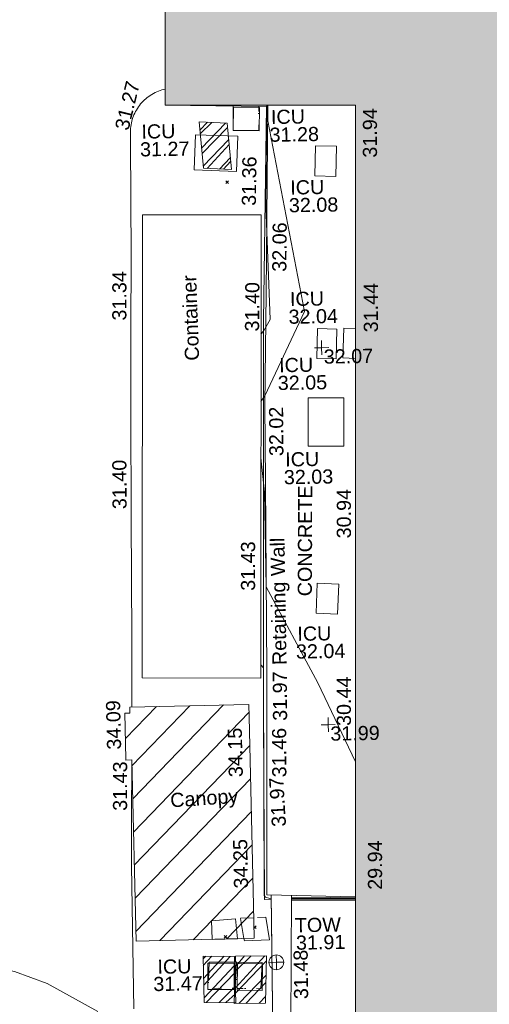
# Model space of a CAD drawing. Header units: millimetres. Extents: x -290717 to 520720, y -103372 to 287762.
# Tile 292 of 375: x 106093 to 118551, y 209189 to 235302. Entities that reach past the tile are written whole.
import ezdxf

# ---------------------------------------------------------------- set-up
doc = ezdxf.new("R2010")
doc.units = ezdxf.units.MM
for name, pattern in [('IMPORT-HIDDEN2 _3_', [4762.5, 3175, -1587.5]), ('IMPORT-UG_ELEC_STREET LIGHTING_QLB2 _2_', [2700, 1500, -300.0000000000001, 0, -250, 150, -300.0000000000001, 0, -200]), ('IMPORT-UG_UNIDENTIFIED_QLA _2_', [2350, 1500, -300.0000000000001, 0, -50, 150, -300.0000000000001, 0, -50])]:
    doc.linetypes.add(name, pattern=pattern)
for name, color, linetype, lineweight, true_color in [('00_TOPO_TOP_OF_WALL', 7, 'Continuous', 9, 0x666666), ('00_UAV_BUILDING_CANOPY', 7, 'Continuous', 9, 0xff7fff), ('00_UAV_BUILDING_HATCH', 7, 'Continuous', 9, 0x999999), ('00_UAV_BUILDING_OUTLINE', 5, 'Continuous', 9, 0x0000ff), ('00_UAV_CONCRETE', 9, 'Continuous', 9, 0x808080), ('00_UAV_LEVEL_SPOT', 7, 'Continuous', 9, 0x666666), ('00_UAV_SERV_IC', 5, 'Continuous', 9, 0x0000ff), ('00_UAV_TOP_OF_WALL', 7, 'Continuous', 9, 0x666666), ('00_UAV_WALL', 7, 'Continuous', 9, 0x7c00a5), ('00_UAV_WALL_RETAINING', 7, 'Continuous', 9, 0x7c00a5), ('01_DTM_CONTOUR_MNR', 7, 'Continuous', 9, 0xa5a552), ('12333-PUM-2D-U-0001-C01 - Rev2_REVIT IMPORT_dwg', 7, 'Continuous', 9, 0x767676), ('A_RHA_Line', 7, 'Continuous', 9, 0x00a600), ('PUM-CHAMBER EXTENTS', 6, 'IMPORT-HIDDEN2 _3_', 9, 0xff00ff), ('PUM-UNIDENTIFIED UTILITIES-QLA', 7, 'IMPORT-UG_UNIDENTIFIED_QLA _2_', 9, 0x52a500)]:
    doc.layers.add(name, color=color, linetype=linetype, lineweight=lineweight, true_color=true_color)
for name, color, linetype, lineweight in [('00_UAV_CONTAINER', 7, 'Continuous', 9), ('00_UAV_DRIVE_WAY', 7, 'Continuous', 9), ('00_UAV_SURVEY_TEXT', 7, 'Continuous', 9), ('A_RHA_Detail', 7, 'Continuous', 9), ('GEN-TEXT', 7, 'Continuous', 9)]:
    doc.layers.add(name, color=color, linetype=linetype, lineweight=lineweight)
doc.styles.add('Swis721 Lt BT_2', font='swissl.ttf', dxfattribs={"height": 375})
pattern_1 = [(45, (-533641079.65, -725615854.3560001), (-265.1650429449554, 265.1650429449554), []), (45, (-533640902.873, -725615854.3560001), (-265.1650429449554, 265.1650429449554), [])]

# ---------------------------------------------------------------- blocks, each defined once
blk = doc.blocks.new('12333-PUM-2D-U-0001-C01 - Rev2_REVIT IMPORT_dwg_TOW-2077249-Site Location Plan Existing')
at = {"layer": '00_TOPO_TOP_OF_WALL', "color": 254, "true_color": 0xcccccc, "flags": 128}
for points in [[(0, 525.0554400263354), (0, 0), (-525.0554401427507, 0)], [(525.0554401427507, 0), (0, 0), (0, -525.0554400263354)]]:
    blk.add_lwpolyline(points, dxfattribs=at)
at = {"layer": '00_TOPO_TOP_OF_WALL', "color": 254, "true_color": 0xcccccc}
blk.add_circle((0, 0), 525.0554401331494, dxfattribs=at)
blk = doc.blocks.new('12333-PUM-2D-U-0001-C01 - Rev2_REVIT IMPORT_dwg_UAV-2077255-Site Location Plan Existing')
at = {"layer": '00_UAV_LEVEL_SPOT', "color": 254, "true_color": 0xcccccc, "flags": 128}
for points in [[(0, -500.0000000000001), (0, 0), (-500.0000000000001, 0)], [(500.0000000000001, 0), (0, 0), (0, 500.0000000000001)]]:
    blk.add_lwpolyline(points, dxfattribs=at)
blk = doc.blocks.new('12333-PUM-2D-U-0001-C01 - Rev2_REVIT IMPORT_dwg_MGS62954_T2_Galway_ITM_3d_Rev1-2077680-Site Location Plan Existing')
at = {"layer": '00_UAV_BUILDING_HATCH', "true_color": 0xcccccc}
h = blk.add_hatch(dxfattribs=at)
h.set_pattern_fill('FP_1', color=254, style=0, pattern_type=2)
h.set_pattern_definition([(45, (0, 0), (-441.9417382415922, 441.9417382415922), [])])
h.paths.add_polyline_path([(534014801.697, 725764351.6035), (534017938.8007287, 725764369.8804257), (534017902.643582, 725770575.9959008), (534014745.769928, 725770557.6037931), (534014742.9562326, 725770396.4072925), (534014611.4331194, 725770395.6410321), (534014618.6512518, 725769156.7001956), (534014773.6970001, 725769157.6034999), (534014801.2714496, 725764424.6462029)])
at = {"layer": '00_UAV_BUILDING_CANOPY', "color": 254, "true_color": 0xcccccc, "flags": 128}
blk.add_lwpolyline([(534014801.697, 725764351.6035), (534014773.697, 725769157.6035001), (534014618.6512519, 725769156.7001956), (534014618.4616846, 725769189.2380598), (534014611.4331193, 725770395.6410321), (534014746.7089397, 725770396.429156), (534014745.769928, 725770557.6037931), (534017902.643582, 725770575.9959009), (534017904.5639789, 725770246.3735306), (534017933.6887366, 725765247.3172797), (534017938.8007286, 725764369.8804257)], close=True, dxfattribs=at)
at = {"layer": '00_UAV_CONCRETE', "color": 254, "true_color": 0xcccccc}
blk.add_line((534020640.7294706, 725765317.2161531), (534018944.9543221, 725765353.9240879), dxfattribs=at)
at = {"layer": '00_UAV_CONCRETE', "color": 254, "true_color": 0xcccccc, "flags": 128}
blk.add_lwpolyline([(534018408.8837173, 725765384.5924538), (534018224.6970001, 725765390.6035), (534018288.3906324, 725770205.8049663), (534018302.7452196, 725771291.003387), (534018372.9738465, 725775204.9859488), (534018462.6723734, 725780204.0651937), (534018472.1559067, 725780732.6015649), (534018609.87743, 725785201.7305135), (534018647.4034044, 725786419.4662348), (534015963.2975001, 725786501.5245)], dxfattribs=at)
at = {"layer": '00_UAV_CONTAINER', "color": 254, "true_color": 0xcccccc, "flags": 128}
blk.add_lwpolyline([(534015083.697, 725771325.6034999), (534015306.697, 725783609.6035), (534018453.7044966, 725783552.4736831), (534018230.7044966, 725771268.473683)], close=True, dxfattribs=at)
at = {"layer": '00_UAV_DRIVE_WAY', "color": 254, "true_color": 0xcccccc, "flags": 128}
for points in [[(534014797.0516576, 725770557.9025632), (534014830.6969999, 725772389.6035), (534014870.0888902, 725775557.2610493), (534014905.2975001, 725778388.5245001), (534014948.4623538, 725780556.2423887), (534014987.2975001, 725782506.5245001), (534015026.3572224, 725785555.0881878), (534015028.2975, 725785706.5245003), (534015026.2911095, 725785755.5436653), (534015026.3391886, 725785804.6038516), (534015028.4416529, 725785853.61899), (534015032.5948139, 725785902.5030918), (534015038.7913856, 725785951.1703976), (534015047.0204972, 725785999.5355285), (534015057.2677119, 725786047.5136358), (534015069.5150525, 725786095.0205489), (534015083.7410333, 725786141.9729252), (534015099.9206969, 725786188.288394), (534015118.0256588, 725786233.8857023), (534015128.2975001, 725786257.5245), (534015149.2768779, 725786301.8727793), (534015172.0949663, 725786345.3036325), (534015196.7117348, 725786387.7408669), (534015223.0839972, 725786429.1100335), (534015251.1654875, 725786469.3385566), (534015280.9069412, 725786508.3558617), (534015312.2561817, 725786546.093499), (534015345.1582121, 725786582.4852644), (534015379.5553105, 725786617.4673136), (534015415.3871331, 725786650.9782767), (534015452.5908185, 725786682.9593642), (534015491.1010991, 725786713.35447), (534015530.8504146, 725786742.1102711), (534015571.7690308, 725786769.1763197), (534015613.7851631, 725786794.5051332), (534015656.8251009, 725786818.052276), (534015700.8133371, 725786839.7764384), (534015745.6727018, 725786859.6395087), (534015791.3244962, 725786877.6066406), (534015837.6886317, 725786893.6463137), (534015884.6837696, 725786907.7303885), (534015932.2274648, 725786919.8341572), (534015970.4357736, 725786927.8741148)], [(534014712.697, 725762556.6035), (534014719.6970001, 725766346.6035001), (534014741.9113945, 725767555.9871533), (534014771.3302069, 725769157.589711)]]:
    blk.add_lwpolyline(points, dxfattribs=at)
at = {"layer": '00_UAV_SERV_IC', "color": 254, "true_color": 0xcccccc}
blk.add_line((534020892.290275, 725779697.0451995), (534020554.697, 725779716.6035002), dxfattribs=at)
at = {"layer": '00_UAV_SERV_IC', "color": 254, "true_color": 0xcccccc, "flags": 128}
for points in [[(534018443.2975001, 725785774.5245001), (534017753.2975001, 725785798.5245), (534017774.8324647, 725786417.6547328), (534018464.8324645, 725786393.654733)], [(534016751.2975001, 725785705.5245001), (534017873.2975001, 725785643.5245), (534017821.7540479, 725784710.7542857), (534016699.7540479, 725784772.7542856)], [(534019896.6969999, 725784558.6034999), (534019930.697, 725785357.6034999), (534020489.8917542, 725785333.8079784), (534020455.8917542, 725784534.8079784)], [(534019867.697, 725779718.6035), (534019901.6969999, 725780509.6034999), (534020413.6693805, 725780487.5971018), (534020379.6693805, 725779696.5971016)], [(534019595.697, 725777390.6035), (534019617.697, 725778672.6035), (534020563.2268614, 725778656.3775586), (534020541.2268612, 725777374.3775586)], [(534019732.697, 725772958.6035), (534019776.697, 725773756.6035), (534020344.4048237, 725773725.3013144), (534020300.4048235, 725772927.3013141)], [(534017385.697, 725763019.6034999), (534016683.697, 725763031.6034999), (534016695.6528818, 725763731.0225853), (534017397.652882, 725763719.0225853)], [(534017458.697, 725763005.6035), (534017479.6970001, 725763712.6035), (534018146.2703203, 725763692.8042924), (534018125.2703204, 725762985.8042924)]]:
    blk.add_lwpolyline(points, close=True, dxfattribs=at)
blk.add_lwpolyline([(534020554.697, 725779716.6035002), (534020600.6969999, 725780510.6034999), (534020906.2130256, 725780492.9035791)], dxfattribs=at)
at = {"layer": '00_UAV_WALL', "color": 254, "true_color": 0xcccccc}
blk.add_line((534018873.7247294, 725762067.5380454), (534018947.9471735, 725765492.0080646), dxfattribs=at)
at = {"layer": '00_UAV_WALL', "color": 254, "true_color": 0xcccccc, "flags": 128}
blk.add_lwpolyline([(534018388.339348, 725762076.127229), (534018391.1337553, 725762526.1385837), (534018391.5219007, 725762588.6455241), (534018401.0644008, 725764125.3697362), (534018409.6810929, 725765513.0018185), (534018391.5219007, 725762588.6455241), (534018391.1337553, 725762526.1385837)], dxfattribs=at)
at = {"layer": '00_UAV_WALL_RETAINING', "color": 254, "true_color": 0xcccccc, "flags": 128}
blk.add_lwpolyline([(534018687.9599191, 725786455.9061034), (534018551.1862121, 725781457.8702999), (534018470.6969999, 725778516.6035), (534018448.6576488, 725776459.2433413), (534018395.1010917, 725771459.7710059), (534018387.697, 725770768.6035), (534018308.93642, 725766460.5638537), (534018291.697, 725765517.6035), (534020642.63098, 725765425.9110621)], dxfattribs=at)
at = {"layer": '01_DTM_CONTOUR_MNR', "color": 254, "true_color": 0xcccccc, "flags": 128}
for points in [[(534018363.8619072, 725778603.4765172), (534018470, 725778750.7500001), (534019563.2681747, 725780966.5029113), (534018673.8090266, 725786038.2987362), (534018679.9418688, 725786456.0403478)], [(534018396.2792309, 725780389.1913297), (534018470, 725780468.292683), (534018651.9575193, 725780769.3622389), (534018587.3046516, 725783785.2529689), (534018659.9015022, 725786456.375879)], [(534020705.1669506, 725769000.619649), (534019743.3279111, 725771114.0664183), (534018420.0000001, 725773680.0000001), (534018415.4278383, 725776199.0780598), (534018336.6484853, 725777104.4196829)], [(534018409.1270041, 725765423.7713687), (534018374.9221544, 725765420.9241532), (534018256.4285714, 725765457.6530612), (534018223.4693878, 725765499.7959185), (534018305.2256759, 725771259.8072066), (534018305.7627118, 725771535.0847458), (534018237.0868785, 725771620.0484866)], [(534009448.888889, 725762550.5555557), (534009870, 725763970.0000001), (534011567.5920875, 725763604.2087313), (534012430.0000002, 725763271.3500003), (534013760.0000001, 725762501.6666667)], [(534020641.4773832, 725765359.9686601), (534019614.6884497, 725765381.7500446), (534018945.6613189, 725765386.5434618)], [(534020641.8269275, 725765379.9494644), (534019970.8382714, 725765398.5100363), (534018946.1597215, 725765409.538728)], [(534020642.3517766, 725765409.9511204), (534020345.2014638, 725765416.1271279), (534018946.7076545, 725765434.8192197)]]:
    blk.add_lwpolyline(points, dxfattribs=at)
at = {"xscale": 0.375, "yscale": 0.375, "zscale": 0.375}
for name, p in [('12333-PUM-2D-U-0001-C01 - Rev2_REVIT IMPORT_dwg_UAV-2077255-Site Location Plan Existing', (534020000, 725780000)), ('12333-PUM-2D-U-0001-C01 - Rev2_REVIT IMPORT_dwg_UAV-2077255-Site Location Plan Existing', (534020000, 725770000.0000001)), ('12333-PUM-2D-U-0001-C01 - Rev2_REVIT IMPORT_dwg_TOW-2077249-Site Location Plan Existing', (534018514.697, 725763722.6034999))]:
    blk.add_blockref(name, p, dxfattribs=at)
at = {"layer": '00_UAV_BUILDING_CANOPY', "color": 251, "true_color": 0x666666, "char_height": 375, "attachment_point": 1, "line_spacing_factor": 1.005061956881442, "style": 'Swis721 Lt BT_2'}
for s, insert, width, rotation in [('34.09', (534014121.7839932, 725769436.3486332), 1495.902363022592, 90.33380435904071), ('34.15', (534017338.2687966, 725768650.101658), 1495.902363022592, 90.33380437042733), ('Canopy', (534015764.5735564, 725768253.4203606), 2113.25889379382, 2.9117638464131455), ('34.25', (534017425.9258935, 725765696.5488052), 1495.902363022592, 90.18675952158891)]:
    blk.add_mtext(s, dxfattribs=dict(at, insert=insert, width=width, rotation=rotation))
at = {"layer": '00_UAV_BUILDING_OUTLINE', "color": 251, "true_color": 0x666666, "char_height": 375, "width": 1495.902363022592, "attachment_point": 1, "line_spacing_factor": 1.005061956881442, "style": 'Swis721 Lt BT_2'}
for s, insert, rotation in [('31.94', (534021181.5226961, 725785019.5307288), 88.99776956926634), ('31.44', (534021125.5666098, 725780386.6912609), 88.99776956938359), ('30.94', (534020313.7014127, 725774936.3583792), 88.99776956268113), ('30.44', (534020226.6805683, 725769962.034698), 88.99776956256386), ('29.94', (534020976.7417255, 725765602.5083779), 88.99776956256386)]:
    blk.add_mtext(s, dxfattribs=dict(at, insert=insert, rotation=rotation))
at = {"layer": '00_UAV_CONCRETE', "color": 251, "true_color": 0x666666, "char_height": 375, "width": 1495.902363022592, "attachment_point": 1, "line_spacing_factor": 1.005061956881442, "style": 'Swis721 Lt BT_2'}
for s, insert, rotation in [('31.36', (534017946.5495622, 725783800.8318852), 88.23492100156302), ('31.40', (534017973.5862136, 725780465.880191), 88.62459387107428), ('31.43', (534017747.6950184, 725773590.8338014), 88.97205158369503), ('31.46', (534018490.7609257, 725768629.489451), 89.24215767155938)]:
    blk.add_mtext(s, dxfattribs=dict(at, insert=insert, rotation=rotation))
at = {"layer": '00_UAV_CONTAINER', "color": 251, "true_color": 0x666666, "insert": (534016370.8890001, 725779710.9641072), "char_height": 375, "width": 2621.390807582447, "attachment_point": 1, "rotation": 90.99825014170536, "line_spacing_factor": 1.005061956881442, "style": 'Swis721 Lt BT_2'}
blk.add_mtext('Container', dxfattribs=at)
at = {"layer": '00_UAV_DRIVE_WAY', "color": 251, "true_color": 0x666666, "char_height": 375, "width": 1495.902363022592, "attachment_point": 1, "line_spacing_factor": 1.005061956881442, "style": 'Swis721 Lt BT_2'}
for s, insert, rotation in [('31.27', (534014610.767796, 725785922.5630755), 75.30144729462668), ('31.34', (534014458.3080568, 725780816.0521839), 88.85924403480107), ('31.40', (534014378.0062432, 725775813.3997484), 89.28752629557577), ('31.43', (534014251.3566253, 725767815.0400113), 88.94768883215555)]:
    blk.add_mtext(s, dxfattribs=dict(at, insert=insert, rotation=rotation))
at = {"layer": '00_UAV_LEVEL_SPOT', "char_height": 375, "width": 1495.902363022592, "attachment_point": 1, "line_spacing_factor": 1.005061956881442, "style": 'Swis721 Lt BT_2'}
for s, insert in [('32.07', (534020051.8765643, 725779949.1441548)), ('31.99', (534020051.8765643, 725769949.1441547))]:
    blk.add_mtext(s, dxfattribs=dict(at, insert=insert))
at = {"layer": '00_UAV_SERV_IC', "color": 251, "true_color": 0x666666, "char_height": 375, "attachment_point": 1, "line_spacing_factor": 1.005061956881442, "style": 'Swis721 Lt BT_2'}
for s, insert, width in [('ICU', (534018761.8143511, 725786327.3500828), 1021.012723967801), ('ICU', (534015319.8329859, 725785999.650222), 1021.012723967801), ('31.28', (534018716.9862006, 725785856.9710819), 1495.902363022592), ('31.27', (534015275.0048354, 725785529.271221), 1495.902363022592), ('ICU', (534019241.851935, 725784449.1752613), 1021.012723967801), ('32.08', (534019197.0237844, 725783978.7962604), 1495.902363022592), ('ICU', (534019181.7871769, 725781492.5184569), 1021.012723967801), ('32.04', (534019136.9590264, 725781022.139456), 1495.902363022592), ('ICU', (534018864.360003, 725779741.696938), 1021.012723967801), ('32.05', (534018819.5318524, 725779271.3179373), 1495.902363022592), ('ICU', (534018982.2716122, 725777239.7847399), 1021.012723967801), ('32.03', (534018937.4434616, 725776769.405739), 1495.902363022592), ('ICU', (534019222.8208055, 725772611.1690061), 1021.012723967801), ('32.04', (534019177.992655, 725772140.7900053), 1495.902363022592), ('ICU', (534015358.3092297, 725763846.935893), 1021.012723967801), ('31.47', (534015240.481079, 725763390.5568923), 1495.902363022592)]:
    blk.add_mtext(s, dxfattribs=dict(at, insert=insert, width=width))
at = {"layer": '00_UAV_SURVEY_TEXT', "color": 251, "true_color": 0x666666, "insert": (534019250.4500762, 725773419.416565), "char_height": 375, "width": 3286.236302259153, "attachment_point": 1, "rotation": 88.81313352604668, "line_spacing_factor": 1.005061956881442, "style": 'Swis721 Lt BT_2'}
blk.add_mtext('CONCRETE', dxfattribs=at)
at = {"layer": '00_UAV_TOP_OF_WALL', "char_height": 375, "attachment_point": 1, "line_spacing_factor": 1.005061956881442, "style": 'Swis721 Lt BT_2'}
for s, insert, width in [('TOW', (534019021.1042308, 725764884.9505647), 1343.937678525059), ('31.91', (534019043.5661381, 725764421.1026419), 1495.902363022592)]:
    blk.add_mtext(s, dxfattribs=dict(at, insert=insert, width=width))
at = {"layer": '00_UAV_WALL', "color": 251, "true_color": 0x666666, "insert": (534018966.6242961, 725762736.2226897), "char_height": 375, "width": 1495.902363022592, "attachment_point": 1, "rotation": 89.64421855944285, "line_spacing_factor": 1.005061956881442, "style": 'Swis721 Lt BT_2'}
blk.add_mtext('31.48', dxfattribs=at)
at = {"layer": '00_UAV_WALL_RETAINING', "color": 251, "true_color": 0x666666, "char_height": 375, "attachment_point": 1, "line_spacing_factor": 1.005061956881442, "style": 'Swis721 Lt BT_2'}
for s, insert, width, rotation in [('32.06', (534018723.1141301, 725782037.1758991), 1495.902363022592, 88.43246404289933), ('32.02', (534018562.248122, 725777147.2003223), 1495.902363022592, 89.38624576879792), ('Retaining Wall', (534018549.7482389, 725771603.6991849), 3832.359387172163, 90), ('31.97', (534018536.2584703, 725770126.9592106), 1495.902363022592, 89.25235615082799), ('31.97', (534018460.235489, 725767307.4798863), 1495.902363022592, 92.39907863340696)]:
    blk.add_mtext(s, dxfattribs=dict(at, insert=insert, width=width, rotation=rotation))
blk = doc.blocks.new('12333-PUM-2D-U-0001-C01 - Rev2_REVIT IMPORT_dwg-1620468-Site Location Plan Existing')
at = {"layer": 'PUM-CHAMBER EXTENTS', "true_color": 0xffaaff}
h = blk.add_hatch(dxfattribs=at)
h.set_pattern_fill('FP_3', color=211, style=0, pattern_type=2)
h.set_pattern_definition(pattern_1)
h.paths.add_polyline_path([(376608.3501528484, 168907.6438213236), (376518.3501527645, 170138.6438211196), (375776.3501529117, 170188.6438212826), (375866.3501528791, 168957.6438213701)])
h = blk.add_hatch(dxfattribs=at)
h.set_pattern_fill('FP_3', color=211, style=0, pattern_type=2)
h.set_pattern_definition(pattern_1)
h.paths.add_polyline_path([(376340.3501529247, 146814.64382133), (376319.1380222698, 148044.8700237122), (375492.3501529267, 148067.6438213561), (375505.3501528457, 146837.6438213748), (376298.1726773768, 146815.8055961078)])
h = blk.add_hatch(dxfattribs=at)
h.set_pattern_fill('FP_3', color=211, style=0, pattern_type=2)
h.set_pattern_definition(pattern_1)
h.paths.add_polyline_path([(376297.3501528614, 146796.64382129), (377125.3501528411, 146790.6438213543), (377179.3501528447, 148048.6438215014), (376351.2646282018, 148052.6514134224), (376332.0071224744, 147604.0228540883), (376340.3501529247, 146814.64382133), (376298.1544235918, 146815.3803505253)])
at = {"layer": 'GEN-TEXT', "color": 253, "true_color": 0xaaaaaa}
for p, q in [((376457.994813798, 168545.2884823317), (376528.7054919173, 168615.9991604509)), ((376528.7054919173, 168545.2884823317), (376457.994813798, 168615.9991604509)), ((376060.9948138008, 148534.2884822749), (376131.70549192, 148604.9991603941)), ((376131.70549192, 148534.2884822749), (376060.9948138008, 148604.9991603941)), ((376917.7054920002, 148770.2884823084), (376857.314772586, 148830.6792017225)), ((376857.6047977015, 148780.898466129), (376917.7054920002, 148840.9991604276))]:
    blk.add_line(p, q, dxfattribs=at)
at = {"layer": 'PUM-CHAMBER EXTENTS', "color": 211, "linetype": 'Continuous', "true_color": 0xffaaff, "flags": 128}
for points in [[(376608.3501528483, 168907.6438213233), (375866.3501528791, 168957.6438213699), (375776.3501529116, 170188.6438212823), (376518.3501527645, 170138.6438211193)], [(376327.3501528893, 148044.6438213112), (376340.3501529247, 146814.6438213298), (375505.3501528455, 146837.6438213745), (375492.3501529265, 148067.6438213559)], [(377125.3501528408, 146790.6438213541), (376297.3501528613, 146796.6438212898), (376351.3501528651, 148054.6438213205), (377179.3501528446, 148048.6438215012)]]:
    blk.add_lwpolyline(points, close=True, dxfattribs=at)
at = {"layer": 'PUM-UNIDENTIFIED UTILITIES-QLA', "color": 9, "true_color": 0xc5e1aa}
for p, q in [((375735.5497542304, 148999.5363182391), (375746.1897115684, 148509.0400786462)), ((376855.9640743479, 149062.516888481), (376505.3501529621, 149054.6438214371)), ((376506.1063910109, 149049.5602212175), (376585.7866797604, 148513.9316132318)), ((375746.3501528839, 148501.6438213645), (376413.3501528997, 148506.6438213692)), ((376585.7866797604, 148513.9316132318), (376595.3501529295, 148449.6438213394))]:
    blk.add_line(p, q, dxfattribs=at)
at = {"layer": 'PUM-UNIDENTIFIED UTILITIES-QLA', "color": 9, "true_color": 0xc5e1aa, "flags": 128}
for points in [[(376688.9812416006, 170616.9420360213), (376673.350152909, 169951.643821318), (377355.3501529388, 169930.6438213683), (377371.2062674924, 170605.5196992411)], [(376412.9060780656, 148512.9244020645), (376375.4009673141, 149043.3617437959), (375735.5497542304, 148999.5363182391)], [(376595.3501529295, 148449.6438213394), (377263.3501528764, 148464.6438213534), (377173.3501529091, 149069.6438213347), (376855.9640743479, 149062.516888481)]]:
    blk.add_lwpolyline(points, dxfattribs=at)
for points in [[(375653.3501528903, 147902.6438213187), (376374.3501529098, 147902.6438213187), (376332.350152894, 147206.6438213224), (375611.350152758, 147206.6438212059)], [(376381.350152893, 147887.6438213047), (377062.3501528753, 147873.6438213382), (377013.3501528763, 147176.6438212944), (376332.350152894, 147190.6438212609)]]:
    blk.add_lwpolyline(points, close=True, dxfattribs=at)
blk.add_blockref('12333-PUM-2D-U-0001-C01 - Rev2_REVIT IMPORT_dwg_MGS62954_T2_Galway_ITM_3d_Rev1-2077680-Site Location Plan Existing', (-533641079.6498471, -725615854.3561786))

msp = doc.modelspace()

# ---------------------------------------------------------------- hatches: boundary and pattern name
at = {"layer": 'A_RHA_Detail', "true_color": 0xc0c0c0}
h = msp.add_hatch(color=9, dxfattribs=at)
h.paths.add_polyline_path([(-80880.60083898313, -68502.79057078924), (-80400.86592458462, -68483.4150911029), (-80400.86592458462, -62984.64684182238), (-24474.85765180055, -63009.32043784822), (-24456.14471274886, -50840.30023854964), (-36622.55041054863, -50831.65104346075), (-36622.5504104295, -44228.57792609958), (-50959.05265825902, -44213.68205212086), (-50959.05265825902, -42573.78171509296), (-54563.93258049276, -42571.21897729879), (-54565.69773355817, -45054.17447471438), (-92408.82109324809, -45027.27149617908), (-92411.78875845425, -49201.74309219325), (-100061.9988811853, -49201.74309219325), (-100052.221444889, -64852.82557835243), (-86120.90825231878, -64852.82557835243), (-86092.16626519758, -62957.90041523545), (-84861.10047611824, -62957.90041520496), (-84854.79054275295, -68240.10973718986), (-80870.60226895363, -68240.10973718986)])
h.paths.add_polyline_path([(-137238.9269955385, -68461.93840922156), (-132719.7426408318, -68433.06336920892), (-132847.0731201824, -62850.0428228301), (-130454.6837966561, -62916.63108081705), (-130498.2830220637, -61355.8539363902), (-117581.136331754, -61423.42893434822), (-117492.3908565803, -49183.91309186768), (-125136.5200282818, -49178.47881939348), (-125133.5727033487, -45032.61887132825), (-163007.1824077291, -45005.69421944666), (-163007.1824077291, -44090.29634113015), (-163123.8521375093, -44090.21339942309), (-163122.6389897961, -42383.751842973), (-166563.8543420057, -42383.75184295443), (-166565.0349082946, -44044.3982420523), (-193158.4656786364, -44025.49275802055), (-193195.152889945, -62863.6565097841), (-137269.7106414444, -62916.63108078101), (-137254.3708868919, -65679.90523788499)])
h.paths.add_polyline_path([(120310.9497607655, -32334.2823016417), (120312.4652266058, -31610.73011961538), (133451.2244789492, -31638.24899384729), (133469.2230092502, -19717.98315777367), (121295.7536929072, -19692.48606427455), (121319.8434528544, -8190.941560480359), (112277.0825929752, -8172.001674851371), (112263.1769726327, -14811.12345451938), (78285.85310969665, -14739.95861435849), (78292.82277619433, -8167.077575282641), (76545.55099677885, -8163.40371230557), (69355.76844230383, -8152.931592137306), (69353.66597202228, -9156.746357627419), (68372.60878942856, -9154.691552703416), (68372.60878942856, -13705.52853212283), (69333.72334743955, -13707.54156767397), (69325.07112544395, -16249.53369225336), (66623.4489111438, -16249.53369225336), (66619.79243932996, -17995.29925522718), (65989.07757491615, -17995.29925522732), (65985.44262769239, -19730.78799479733), (57152.23993372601, -19712.28702423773), (57127.42535098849, -31559.89461998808), (70277.87165423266, -31587.43801817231), (70277.87165428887, -32271.74147154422), (78263.96947906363, -32285.12944888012), (78266.62669288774, -31019.79372153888), (112335.8856506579, -31091.15111856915), (112335.8856506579, -32317.57330550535), (119781.4233959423, -32333.17321910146)])
h.paths.add_polyline_path([(7503.71740934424, -1791.43926322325), (15482.43097389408, -674.0213230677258), (15484.0826184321, 148.1327206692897), (56188.28042539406, 205.5276654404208), (56155.8432600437, 14338.31663138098), (18016.62665932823, 14236.4814953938), (17967.9025208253, 34313.18372075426), (21727.10644861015, 34324.06926249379), (21708.9097307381, 40608.10218319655), (18009.66447156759, 40608.10218325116), (17995.54603703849, 45483.75063445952), (9770.084212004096, 45420.63294734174), (3966.216019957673, 45443.14492469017), (3984.771235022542, 14176.56786831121), (1023.062455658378, 14176.56786840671), (-276.5134647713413, 14190.52623465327), (-231.6790044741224, 5976.811441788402), (-226.4491536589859, 193.7444677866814), (1220.250839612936, 179.5999159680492), (7477.609307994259, 143.2867556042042), (7488.638446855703, -674.0213230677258)])
h.paths.add_polyline_path([(77755.59663317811, 53.47451145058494), (77729.51881611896, 1699.844979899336), (94464.47132486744, 1659.976083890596), (94606.37913471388, 17991.39023626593), (88810.41901146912, 18015.03260816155), (88799.89418497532, 14436.74271609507), (69413.88950349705, 14457.87738898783), (69377.35724448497, 99.62816357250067), (70760.85642036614, 92.0068082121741)])
h.paths.add_polyline_path([(61252.12079698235, 46453.95617369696), (105774.7348988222, 46472.68783510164), (105768.2642197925, 61852.61234310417), (92285.13876306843, 61852.61234310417), (92308.59670397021, 65784.30757142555), (96107.46680002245, 65767.6044524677), (96059.6808111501, 75209.20847378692), (101084.8427276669, 75071.88872768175), (104988.0046543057, 74765.36560410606), (108403.6894220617, 74363.84089439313), (112009.2703903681, 73787.25420864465), (115645.3524814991, 73049.69667210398), (116890.8108050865, 72761.69136255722), (120208.9929832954, 71893.18353872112), (120865.241739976, 71703.68487155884), (124135.6329505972, 70669.67317909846), (127435.6253142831, 69480.50055823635), (127820.4368655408, 69394.93141813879), (128274.3081769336, 69331.69585757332), (128731.879114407, 69306.66104520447), (129189.9401456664, 69320.00258265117), (129645.2782985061, 69371.62688830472), (130094.6997111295, 69461.17185607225), (130535.0520071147, 69588.00939078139), (130963.2464342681, 69751.2498188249), (131376.279516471, 69949.74812593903), (131771.254123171, 70182.11198906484), (132162.5575600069, 70460.54046602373), (132496.0921582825, 70741.69081117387), (132820.8713676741, 71064.98072578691), (133117.4593294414, 71414.31364276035), (133383.77568926, 71787.23923958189), (133616.5473239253, 72178.53728446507), (133817.1647262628, 72590.54524901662), (133982.6025969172, 73017.89547517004), (134111.7005086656, 73457.59040804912), (134203.5529320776, 73906.545904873), (134257.5155882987, 74361.61286220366), (134272.5462649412, 74819.59931534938), (134250.5259874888, 75277.29281749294), (134189.6227572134, 75731.48297750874), (134090.9274700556, 76178.98397761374), (133955.1324028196, 76616.65691996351), (133783.1900598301, 77041.4318434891), (133576.3064937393, 77450.3292564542), (133335.9328436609, 77840.48103831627), (133063.7551572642, 78209.15055536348), (132761.6825665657, 78553.75185442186), (132431.8338935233, 78871.86780505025), (132076.5227904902, 79161.26705200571), (131698.2415079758, 79419.91966864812), (131299.6434187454, 79646.01139199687), (131093.5942456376, 79746.34209763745), (132146.0467355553, 83110.22226149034), (122787.763295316, 86282.54285521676), (121604.3555410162, 82800.35918872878), (117095.9864226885, 83870.84033788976), (116841.9598400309, 83526.35449576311), (116120.5435466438, 91221.9361197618), (110237.7341284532, 91274.27491024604), (110194.3680786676, 90435.39030217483), (104988.0046543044, 90486.49901569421), (104973.2761846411, 94309.82427956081), (103746.1314668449, 94309.82427962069), (103839.9937121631, 122852.1474272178), (96365.09202303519, 122931.9599471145), (96350.3400238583, 123952.416858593), (104555.5505249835, 123902.1925258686), (104607.3234457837, 120248.5396157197), (125502.5015002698, 120134.193340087), (125662.0200253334, 137657.3796883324), (114479.5865733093, 137699.2256881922), (114382.3062641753, 129149.9458158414), (104644.1590035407, 129187.997507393), (104577.9931702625, 126217.3903165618), (101184.4926405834, 126159.1566967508), (101264.6166812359, 135959.2655565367), (89967.23177303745, 135988.8856164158), (89927.63362986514, 125823.6463181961), (93630.53562299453, 125840.7948842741), (93580.6568888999, 122931.9599471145), (88697.38835373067, 122904.7310127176), (88679.38989541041, 95739.0914377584), (86378.25848993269, 95739.0914377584), (86378.18187189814, 96178.10083375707), (83279.5074328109, 96200.92083330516), (83273.62493422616, 95735.74732136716), (70169.67509616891, 95733.22421950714), (70166.2684274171, 96272.07409350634), (66674.99731291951, 96257.14073659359), (66654.74538556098, 95755.71092140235), (65784.77231076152, 95755.71092140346), (65887.65094981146, 117470.6305650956), (53473.34271625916, 117487.9046429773), (53434.44066306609, 98570.4634906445), (40649.41626913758, 98570.46349066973), (40610.16711556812, 94406.01479082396), (38853.82372865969, 94410.36303444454), (38848.65589191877, 89463.65332732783), (40612.46601909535, 89518.45976927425), (40665.38257359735, 86257.73741131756), (38372.19584673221, 86305.7230928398), (38369.79373532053, 76901.0507917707), (50937.95125076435, 76944.40198877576), (50922.88567283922, 74598.78180893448), (56484.90611318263, 74588.85093774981), (56484.9061131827, 75194.85181998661), (92465.40372273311, 75233.02581663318), (92645.92783659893, 71766.64845097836), (89810.5550181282, 69362.83965827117), (85313.16173971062, 69360.94750424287), (85313.16173971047, 66907.40508090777), (75210.14498260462, 66903.15451592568), (75210.14498260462, 63815.70944554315), (70819.40014306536, 63815.70999204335), (70819.21601502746, 64253.35708063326), (69456.8341568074, 64253.35708063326), (69455.71957374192, 66901.99623168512), (61303.3285675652, 66898.56680686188), (61304.56054652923, 63970.32021231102), (70500.41048205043, 63970.32021223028), (70500.40885431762, 61852.59006210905), (61245.64388480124, 61848.69637492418), (61252.12079698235, 46455.07044720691)])
h.paths.add_polyline_path([(-17153.16561239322, 48569.32684293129), (-17153.16561227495, 60770.38083690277), (-29362.88357762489, 60774.7042869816), (-29362.88357762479, 67399.20394583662), (-43507.25361058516, 67405.01911302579), (-43488.53133082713, 69093.07334179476), (-45766.41866234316, 69109.32868391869), (-45794.34620035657, 67405.01911302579), (-47272.11273197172, 67404.21245453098), (-47272.44887636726, 66454.91798912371), (-86004.56386335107, 66468.6329952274), (-86006.66970790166, 60521.58362724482), (-92662.8772251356, 60521.58362724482), (-92666.53762789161, 50184.35611936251), (-79752.016597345, 50179.78302554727), (-79752.016597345, 48591.49323813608), (-17157.71631240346, 48569.32845421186)])
h.paths.add_polyline_path([(-201056.4185879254, 48628.75479108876), (-138377.9751621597, 48634.64535782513), (-138377.9751621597, 50133.28202330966), (-125467.710581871, 50134.49533928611), (-125468.6909603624, 60566.19036866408), (-132186.8595615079, 60565.86652591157), (-132187.4203588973, 66533.01978768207), (-170643.3098734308, 66805.61809689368), (-170643.3098732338, 67738.78475851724), (-200340.0100486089, 67488.93693767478), (-200348.7175167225, 60827.7802510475), (-201057.5650552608, 60827.71357562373), (-201056.6510294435, 51102.0431337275)])
h.paths.add_polyline_path([(-240051.5126725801, 54769.1949116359), (-239444.4902595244, 54811.10754483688), (-239186.5396225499, 54841.92927608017), (-238764.8191578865, 54940.98166103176), (-238382.4735933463, 55122.46891391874), (-237990.3402229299, 55354.87497237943), (-237269.2031026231, 55936.21514997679), (-237030.2712443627, 56228.66101920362), (-236793.0039600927, 56569.31473977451), (-236554.5880579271, 57004.26389721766), (-236432.7219585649, 57267.46508911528), (-236300.0815274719, 57753.26239002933), (-236250.7285154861, 58017.17885687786), (-236235.6490610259, 58516.21786795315), (-236233.2538430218, 58987.85640057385), (-236213.702979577, 59823.48083772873), (-236363.8287856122, 59820.8603820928), (-236634.0279869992, 60698.06075831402), (-236391.9547756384, 61432.1972634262), (-236225.4740089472, 61435.10319604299), (-236201.6036570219, 62637.68779599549), (-232563.5271750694, 62639.28734435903), (-232563.5271750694, 63049.03842407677), (-232732.1945866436, 63049.15302221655), (-232860.1521278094, 63457.9589027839), (-232731.6068089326, 63914.24862701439), (-232560.8209657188, 63914.24862701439), (-232521.9864006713, 70597.99604498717), (-240628.6947850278, 70598.85496274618), (-240629.7923196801, 72350.98321581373), (-246412.6011213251, 72347.36085937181), (-246412.6011213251, 70616.45923939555), (-254449.5805725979, 70618.60952619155), (-254454.637144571, 70754.06491724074), (-254469.7140363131, 73191.6627625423), (-263883.2532625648, 73267.83063692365), (-263902.4181505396, 68260.74348557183), (-263714.8217520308, 68259.82096576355), (-263552.9672900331, 67819.6543439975), (-263719.0883117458, 67392.20684197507), (-263913.629869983, 67392.20684288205), (-263956.7001914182, 58633.76423459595), (-260181.1963171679, 58611.22607638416), (-260192.3146984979, 56354.25111578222), (-257184.684388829, 56339.46086010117), (-257213.4419958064, 57092.93866025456), (-257338.5163846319, 57093.27331227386), (-257471.0109295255, 57531.7457231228), (-257338.5163845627, 58062.22513700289), (-257203.4956297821, 58064.06881293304), (-257173.5751889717, 58598.54056827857), (-256478.2273617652, 58575.27357918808), (-256478.2273617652, 58788.51859477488), (-256013.0091299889, 58911.92701537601), (-255397.0786589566, 58780.99767608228), (-255397.0786664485, 58595.98242230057), (-243809.8853614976, 58585.92793205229), (-243805.3570672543, 58352.04527760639), (-243740.9394682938, 57884.52572396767), (-243619.083060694, 57421.84877501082), (-243424.3877541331, 56943.65915328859), (-243247.1437899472, 56608.24157716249), (-243003.0710577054, 56249.99021479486), (-242732.2093200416, 55932.75703086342), (-242371.7230179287, 55603.12658814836), (-242141.2551255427, 55424.88676771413), (-241804.9643038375, 55216.88439829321), (-241529.464082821, 55077.02869058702), (-241100.6275144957, 54917.18295005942), (-240836.2134980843, 54840.82833179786), (-240453.4486196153, 54788.6078413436), (-240203.3756532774, 54776.52967577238)])
h.paths.add_polyline_path([(40276.69022620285, 59895.3641775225), (40328.62676026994, 69196.9439153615), (36588.99968782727, 69217.82459101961), (36619.46637569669, 74674.25962431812), (32264.36460075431, 74687.02318924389), (32233.48293864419, 69156.26826309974), (11916.69390488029, 69269.70959690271), (11966.66200108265, 78218.75165977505), (29087.50901742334, 78123.15526811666), (29143.44567202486, 88141.13700481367), (15719.34879623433, 88216.09212957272), (15732.60379610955, 90589.99788900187), (4594.294101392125, 90652.19003492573), (4525.129359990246, 78265.12250452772), (10096.76365550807, 78234.01258734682), (10077.43887221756, 74773.03821913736), (4547.641142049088, 74803.91453678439), (4465.579974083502, 60107.16002351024), (19125.89094757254, 60025.30234268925), (19139.86249371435, 62527.53804648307), (31738.59196305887, 62457.19146407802), (31724.55430855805, 59943.11609818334), (38369.79364222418, 59906.01157297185)])
h.paths.add_polyline_path([(-246083.0241259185, 72334.29150213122), (-246083.0594797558, 72334.30275087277), (-246208.2905500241, 72334.29150213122)])
h.paths.add_polyline_path([(-114575.3004830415, 112178.0758696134), (-114575.3246436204, 112178.0758696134), (-114707.2752166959, 115801.5811617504)])
h.paths.add_polyline_path([(-154699.9178766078, 101760.4080976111), (-114382.0503338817, 101776.0542915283), (-114382.0503338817, 106926.936016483), (-113755.641395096, 106927.1791078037), (-113757.5507412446, 111847.2721532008), (-114431.6837526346, 111847.2721532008), (-114431.8098651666, 112178.075869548), (-114575.3004830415, 112178.0758696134), (-114578.9984943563, 121707.2390834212), (-123056.9849702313, 121707.2390834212), (-123068.8201032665, 156452.7036899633), (-119381.2340625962, 156454.1347343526), (-119381.2340625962, 160165.8603541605), (-115501.031452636, 160167.3661472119), (-115503.3750945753, 166206.5793118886), (-132411.7987151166, 166599.6604729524), (-132411.8243306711, 166665.6603411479), (-135275.0124468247, 166664.5489553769), (-135275.0124468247, 166628.1883102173), (-135911.3205077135, 166628.1944503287), (-135911.3479256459, 166352.1604668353), (-152521.1633846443, 166345.7145607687), (-152518.3680955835, 159142.6836790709), (-150699.3133726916, 159117.9265656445), (-150755.6690356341, 122560.6912032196), (-151059.2005266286, 122560.6912032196), (-151061.0981347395, 121302.4374931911), (-154138.3148337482, 121372.6012653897), (-154138.3148337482, 121865.183451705), (-154704.3888425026, 121867.2611370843), (-154688.5451973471, 119352.3937021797), (-154745.5933227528, 119352.3715636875), (-154745.5763474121, 118722.1532660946), (-160794.1544526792, 118748.744283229), (-160794.1544527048, 119410.5425977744), (-163852.1622693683, 119422.408321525), (-163855.0715294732, 118762.2003111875), (-167568.6765459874, 118778.5256058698), (-166634.6619849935, 124395.1277019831), (-166843.6206842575, 124471.2090400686), (-167568.6765459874, 124707.6250904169), (-168028.2173235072, 124841.3808643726), (-168630.5006276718, 124991.3056740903), (-169238.2056070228, 125117.4693074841), (-169850.3952285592, 125219.6772877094), (-170466.1255403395, 125297.7720169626), (-171089.1102599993, 125351.8553033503), (-171704.4065937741, 125381.1774254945), (-172325.0479971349, 125386.3595015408), (-172782.2248668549, 125374.5832363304), (-173401.7764236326, 125337.4554476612), (-174019.3926983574, 125276.0328036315), (-174634.1213722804, 125190.4100127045), (-175245.0145766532, 125080.7190996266), (-176047.1958093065, 124895.7675261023), (-176665.4852587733, 124724.7228134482), (-177045.3001228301, 124609.1129151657), (-177631.5127793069, 124405.2077276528), (-176665.4852586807, 118818.5158793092), (-177558.9402083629, 118822.4435769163), (-177662.2853368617, 125263.4341236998), (-176365.3912352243, 126542.9270807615), (-159462.2970490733, 126319.9103917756), (-157057.7396790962, 128609.0850976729), (-157060.6673204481, 136153.1661957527), (-158638.8016610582, 137740.2441626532), (-159352.3735831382, 137740.2441626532), (-161634.4140635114, 140201.1078539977), (-168727.9404946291, 140256.8191147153), (-171035.0401162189, 137942.884730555), (-174184.1459014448, 137942.884730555), (-176460.1168228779, 140292.2858551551), (-177341.68569345, 140292.285855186), (-177341.7114445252, 140358.4281613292), (-183428.5803825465, 140356.0660244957), (-185921.6385984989, 137917.4639097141), (-185921.6385985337, 131757.309115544), (-186906.8767412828, 131756.9267734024), (-187725.3914540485, 130809.9989183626), (-187724.0588902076, 127376.1828149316), (-186481.0281350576, 126304.557648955), (-186479.4846755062, 122327.2959175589), (-185176.2828158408, 121059.4673825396), (-180304.1129154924, 121059.4673825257), (-180304.1136492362, 118802.0484409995), (-193555.3706955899, 118802.0484409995), (-193555.3686998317, 133117.8341649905), (-192593.6442938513, 133118.2073819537), (-192593.6442938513, 134200.8158367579), (-192224.6284783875, 134200.9592041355), (-192225.5653014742, 136615.0101267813), (-192595.0012461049, 136615.0101267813), (-192595.4357332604, 137734.4745166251), (-193589.2709668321, 137734.4746851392), (-193589.2685988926, 147474.5705834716), (-193163.2062206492, 147492.8644728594), (-192606.8095195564, 147551.4951472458), (-192359.9383250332, 147589.5931622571), (-192199.8207947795, 147616.5827293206), (-191882.7548926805, 147682.9245600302), (-191568.5380071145, 147761.6632019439), (-191020.2573150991, 147932.4221712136), (-190950.5841382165, 147955.8263236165), (-190647.7999969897, 148070.951423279), (-190349.769078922, 148197.8750093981), (-190056.9509284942, 148336.4013817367), (-189769.7970512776, 148486.316942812), (-189375.4954991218, 148717.2624196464), (-189132.9060261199, 148873.2749095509), (-188867.5421091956, 149059.0543930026), (-188609.6764469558, 149255.1087866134), (-188354.9814056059, 149465.3525772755), (-188079.6339208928, 149713.8792482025), (-187884.9836199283, 149901.8220103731), (-187538.2510284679, 150274.4802367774), (-187446.2998447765, 150378.396083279), (-187241.3270201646, 150629.2310214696), (-187046.3599558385, 150887.9197697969), (-186861.699277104, 151154.0634500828), (-186546.1373636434, 151669.8298752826), (-186524.4196769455, 151707.063245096), (-163675.289831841, 151669.8298752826), (-163687.5843044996, 148134.0767945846), (-157303.6541541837, 148136.4921063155), (-157303.6541541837, 155759.9150161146), (-157557.4317586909, 155765.0384228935), (-157555.9168973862, 166678.0466575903), (-187009.2021991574, 166699.7464767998), (-187013.0952111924, 162054.4009359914), (-188707.1775469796, 162044.5925187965), (-188705.9961893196, 155021.5333641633), (-188737.9999316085, 154650.5326603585), (-188799.0133970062, 154283.1866125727), (-188857.2045401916, 154035.4341107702), (-188966.1106131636, 153679.3368924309), (-189102.6200311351, 153332.8820747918), (-189265.8911677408, 152998.2056672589), (-189454.9174010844, 152677.3710606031), (-189645.2484685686, 152421.322012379), (-189916.9563410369, 152104.2450531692), (-190212.7041973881, 151809.4634871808), (-190530.6686598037, 151538.7947475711), (-190868.889367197, 151293.9075915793), (-191225.2810786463, 151076.3118324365), (-191597.6465194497, 150887.3490190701), (-192092.8415776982, 150682.5621956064), (-192485.2937347, 150569.6612301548), (-192903.8930807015, 150482.2408890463), (-193187.215491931, 150440.8868273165), (-193594.1866364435, 150407.1257787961), (-193594.5953882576, 151459.989522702), (-205369.2399268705, 151455.4201248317), (-205354.452352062, 113350.0822379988), (-207187.1580384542, 113349.3709450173), (-207184.3024929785, 105991.0636522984), (-205312.8709512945, 105991.0636522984), (-205311.2365670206, 101769.6553082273), (-175488.645120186, 101781.2285901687), (-175488.645120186, 110889.6985621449), (-154703.462766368, 110897.5679794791), (-154700.5193329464, 103310.2697088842)])
h.paths.add_polyline_path([(193735.9435692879, 113047.8274775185), (208865.0938716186, 114991.026643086), (208976.1154122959, 114126.6471161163), (216447.8967330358, 115086.3281915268), (216038.7305308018, 118271.970241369), (232648.5073383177, 120405.3421627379), (233425.9936153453, 114352.0734369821), (240632.2017567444, 115277.6440986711), (239854.8412683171, 121329.9334728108), (256406.8682407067, 123455.8879629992), (257091.7572256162, 118089.1198988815), (264572.287122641, 119040.8180953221), (261877.8350554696, 138524.7609215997), (259178.7147038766, 138221.6086023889), (259197.3483654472, 137439.0084132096), (254686.1480587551, 136897.0007613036), (255412.6810205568, 131314.8303174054), (240852.7447965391, 129522.4514055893), (239771.0426540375, 137918.8519126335), (240649.582243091, 138010.1984551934), (240062.3063116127, 142776.6750342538), (239165.7694641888, 142685.0143484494), (237630.9646614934, 151018.3171733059), (266172.8791088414, 154560.7889781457), (271297.187694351, 142612.4006970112), (276531.7397502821, 144861.0987145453), (274941.5029779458, 148527.903728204), (302074.530765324, 160134.9084326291), (300215.9323773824, 164320.1841173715), (301528.161327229, 164907.0997990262), (300405.1237791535, 167477.8916353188), (299016.6944531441, 166945.7181825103), (295626.7488506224, 174518.7544287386), (294333.0289184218, 177537.1551681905), (287288.847594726, 174518.7544287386), (289427.6893504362, 169661.0163464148), (272956.7816584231, 162557.1203578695), (271943.2187786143, 164897.4305293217), (267016.3118217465, 162764.0369715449), (268502.3094164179, 159357.043014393), (265200.4029571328, 157946.4096681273), (226856.4166955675, 153146.7821791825), (227510.3041274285, 148852.0205335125), (228280.9873164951, 141179.0007484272), (227302.3544112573, 141050.2812999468), (227895.3788231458, 136433.1758633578), (228748.5501749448, 136523.8855003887), (229602.307730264, 128023.7667641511), (217691.2359889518, 126493.8999679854), (217642.3600127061, 126874.4332670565), (215138.5007311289, 126552.8357430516), (215194.9980427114, 126112.9650749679), (215015.6132225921, 126089.9247571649), (214840.967257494, 127449.6644606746), (192258.7012018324, 124549.1816390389), (193486.3576426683, 114991.026643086)])
h.paths.add_polyline_path([(-78076.24179098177, 117605.518872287), (-78076.23951907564, 117610.0871212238), (-78070.31812256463, 129485.733079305), (-74723.15926546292, 129478.3852560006), (-74723.15926546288, 125435.7860625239), (-48015.64546089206, 125380.0246061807), (-47996.55031653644, 135872.5822179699), (-61198.159180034, 135901.5630078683), (-74714.72264147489, 135923.5088764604), (-74723.62876031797, 131865.2975510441), (-78070.31812256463, 131872.6421692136), (-78062.97909490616, 149549.768943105), (-58292.26570494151, 149541.5607197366), (-58292.26570494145, 148946.2407608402), (-37707.70924049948, 148937.6946534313), (-37707.70924049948, 159740.0690313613), (-44148.26955758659, 159742.7429641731), (-44148.26955758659, 162961.3319175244), (-49829.95437586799, 162961.3319175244), (-49830.92144141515, 160632.0129326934), (-78494.0902662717, 160643.9130440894), (-78494.0902662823, 161615.1537737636), (-78739.22585210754, 161615.2555472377), (-78691.79195364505, 168187.9195488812), (-90844.5764503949, 168126.8149080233), (-90962.52567696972, 152686.7636278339), (-89064.97866810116, 152685.97582136), (-89079.54115383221, 117610.0871212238), (-78374.80210165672, 117605.6428258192)])
h.paths.add_polyline_path([(69254.82576126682, 129235.9722870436), (69259.97086178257, 136167.7892474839), (86068.0992678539, 136131.0235193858), (86008.66431381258, 164703.3084147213), (58789.63167882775, 164723.5115811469), (58789.63167882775, 170119.2062865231), (54460.16324890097, 170122.4198087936), (54457.21717773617, 166153.2792453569), (47042.21516498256, 166158.7829869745), (47041.10931533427, 164668.9097040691), (39173.27935198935, 164674.7495545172), (39172.83712618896, 164078.9539098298), (17014.87910992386, 164095.400525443), (17002.38841206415, 147267.1142245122), (12659.63471563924, 147267.1142245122), (12653.6008753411, 139137.9291796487), (17031.41608901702, 139134.6797717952), (17024.58791744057, 129935.3194463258), (39191.34773726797, 129918.8662983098), (39191.34773726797, 129258.2867272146), (69014.0340609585, 129236.1510132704)])
h.paths.add_polyline_path([(39265.62356917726, 139467.8223435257), (33050.91021530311, 139484.1586867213), (33087.56357182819, 153427.9220784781), (39277.60130890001, 153411.6505991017), (39277.60130890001, 152830.3127277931), (43058.29603858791, 152820.3745823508), (43024.83899408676, 140092.5601633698), (39267.2657899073, 140092.5601633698)])
h.paths.add_polyline_path([(1979.548949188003, 189123.2414339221), (18699.10403225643, 189180.0465563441), (18678.46874727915, 195253.6675675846), (24349.02704558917, 195272.9334349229), (24334.96888369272, 199550.7690689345), (28829.78348971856, 199566.0403168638), (28798.35772162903, 208815.6446465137), (24334.94961552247, 208806.1514042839), (24333.90624838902, 209113.2475694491), (16811.59093053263, 209087.6902915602), (16806.58456496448, 208843.590909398), (6772.293057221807, 208809.4991440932), (6797.166076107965, 201488.5780549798), (-8471.058649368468, 201436.7038403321), (-8471.058649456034, 200429.0172029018), (-11856.09020773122, 200417.5164702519), (-11823.72827012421, 190892.3684139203), (-7614.729360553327, 190904.9356358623), (-7614.729360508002, 190170.8290169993), (-4608.619189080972, 190169.2993656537), (-4608.238782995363, 190916.8832264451), (1973.379031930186, 190939.2444093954), (1977.122761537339, 189837.3456606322)])
h.paths.add_polyline_path([(-20506.2213294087, 190640.028646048), (-20122.28942212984, 206347.1214480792), (-41550.34215554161, 207015.255795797), (-41462.26177905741, 210449.6195896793), (-31391.41053375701, 210152.0276719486), (-31078.64493158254, 223862.574366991), (-44305.08575746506, 224230.797228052), (-44490.79956595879, 211865.5542346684), (-47510.12209651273, 211942.9901386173), (-47722.57925074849, 203659.0205615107), (-47076.06680551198, 203635.3001466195), (-47175.4684425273, 199531.9403872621), (-46801.21126120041, 199520.4703265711), (-46873.68175963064, 195478.589946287), (-44600.40472249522, 195425.25597799), (-44685.88459510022, 192243.2795180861), (-38073.99929110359, 192135.6564361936), (-38104.39995468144, 191126.9722513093), (-21537.79264469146, 190668.5723413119)])
h.paths.add_polyline_path([(16801.02360974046, 195961.5001375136), (9656.615133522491, 196015.1086064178), (9643.83815057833, 199513.9922857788), (11631.77992465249, 199485.8321209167), (11631.79209405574, 203322.2460457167), (16806.58456511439, 203391.4855727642), (16801.04077099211, 195984.4293109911)])
h.paths.add_polyline_path([(122084.9263243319, 200536.2570557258), (122088.180516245, 206386.1947929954), (125211.1061637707, 206386.1947929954), (125211.1162733, 206645.8932838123), (126202.709897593, 206645.8932838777), (126203.0204768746, 207041.0477229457), (130401.4034740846, 206979.0758390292), (130444.269112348, 209883.2802976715), (126202.8383602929, 209945.883203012), (126203.0204768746, 214624.1281189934), (127364.7919503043, 214624.1281189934), (127365.2106673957, 225380.2058570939), (126159.8599207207, 225380.2527798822), (126207.4133336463, 241475.3410923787), (119482.541129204, 241495.8747302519), (119479.204156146, 246182.0096278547), (109943.9121324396, 246175.219673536), (109953.2702600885, 233033.3814297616), (115000.5285021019, 233033.3814296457), (114999.5792924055, 208653.4991933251), (112026.3032629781, 208653.4991933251), (112024.3519988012, 200538.6764491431), (122024.6079402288, 200536.271559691)])
h.paths.add_polyline_path([(30087.05071628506, 200986.75440713), (38030.67179073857, 201028.6865661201), (38030.67179073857, 202922.9731661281), (38109.89531489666, 202923.3913649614), (38067.25569093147, 208827.6066631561), (38013.35839375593, 208827.667223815), (38012.38630312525, 209012.5383931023), (30044.90685988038, 208970.4802974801), (30060.65944993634, 205986.3119354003)])
h.paths.add_polyline_path([(195986.2599411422, 205661.5722736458), (202896.8751332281, 206052.0074670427), (202676.886254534, 209945.7611691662), (195766.2710618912, 209555.325975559)])
h.paths.add_polyline_path([(-91652.40581580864, 206392.6172135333), (-79454.24421187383, 206432.5105635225), (-79629.29258199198, 238245.6998510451), (-68904.21147484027, 238215.095164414), (-68918.56040493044, 246314.0782553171), (-68756.515268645, 246312.9061543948), (-68755.20581930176, 246638.9786699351), (-79620.07671794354, 246651.3624133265), (-79606.5628449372, 247343.5411849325), (-82154.50636787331, 247318.0695596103), (-82154.50636787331, 247488.1275895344), (-91640.64698348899, 247472.5371040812), (-91638.72040628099, 246846.4753752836), (-131470.3702759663, 246641.42150215), (-131470.3702759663, 250159.5419305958), (-142857.1087886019, 250176.7939677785), (-142864.0554935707, 246220.0701029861), (-165118.8027587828, 246272.3986783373), (-165040.0492656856, 253907.936045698), (-178677.4727934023, 253929.5079730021), (-178699.5521575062, 238176.7234097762), (-138599.3373496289, 238209.4781454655), (-138548.4479938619, 206627.5237025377), (-126646.6702863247, 206572.2299428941), (-126666.6805510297, 234825.8818836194), (-124962.7180531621, 234825.9534805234), (-124969.0241559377, 234688.4891474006), (-91595.61129713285, 234664.3133306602), (-91650.87307429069, 207155.5994723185)])
h.paths.add_polyline_path([(142123.7078306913, 209113.5383730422), (152768.4446292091, 209127.3137315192), (152745.2992288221, 227012.6338093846), (142100.5623961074, 226998.8584508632), (142121.8067345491, 210582.5602414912)])
h.paths.add_polyline_path([(168998.8561285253, 209274.9592350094), (169026.8416078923, 226860.3446541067), (161686.6780313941, 226876.6646907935), (161647.6783165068, 209291.3037608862), (168846.6177107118, 209275.2977201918)])
h.paths.add_polyline_path([(49761.46820716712, 218476.567809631), (49794.00484362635, 223316.1680811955), (41274.07755979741, 223363.4010619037), (41273.58999769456, 223290.879563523), (32187.30576793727, 223351.9666549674), (32202.10532416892, 225553.2987455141), (20081.8372469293, 225634.7833114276), (20035.26675877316, 218707.7438838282), (31566.33951793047, 218630.2204926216), (31566.12891728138, 218598.8950898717), (49547.01686615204, 218478.0095661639)])
h.paths.add_polyline_path([(162361.9830851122, 234154.0520866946), (162366.6425722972, 241589.9129272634), (135261.1026964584, 241630.986197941), (135249.0888707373, 234197.8735112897), (160249.0277027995, 234157.467167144)])
h.paths.add_polyline_path([(176458.8604388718, 246709.572470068), (176516.248447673, 252173.1529805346), (168884.2833866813, 252253.3171281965), (168934.8652923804, 257068.9279575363), (164355.0504715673, 257117.0331241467), (164296.1746742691, 251511.8088120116), (164416.8965511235, 251510.5407811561), (164367.8024342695, 246836.5737543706), (172300.1975056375, 246753.2539686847)])

# ---------------------------------------------------------------- linework, layer by layer
at = {"layer": 'A_RHA_Line', "color": 7}
for p, q in [((109943.912132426, 246175.2196735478), (109953.2702601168, 233033.3814296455)), ((109953.2702601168, 233033.3814296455), (115000.5285021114, 233036.97551519)), ((115000.5285021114, 233036.97551519), (114999.5792924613, 208653.4991933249))]:
    msp.add_line(p, q, dxfattribs=at)

# ---------------------------------------------------------------- block references
at = {"layer": '12333-PUM-2D-U-0001-C01 - Rev2_REVIT IMPORT_dwg', "color": 254, "linetype": 'IMPORT-UG_ELEC_STREET LIGHTING_QLB2 _2_', "true_color": 0xffd4d4, "rotation": 0.9999999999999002}
msp.add_blockref('12333-PUM-2D-U-0001-C01 - Rev2_REVIT IMPORT_dwg-1620468-Site Location Plan Existing', (-261895.0770586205, 55869.5817132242), dxfattribs=at)

doc.saveas('drawing.dxf')
